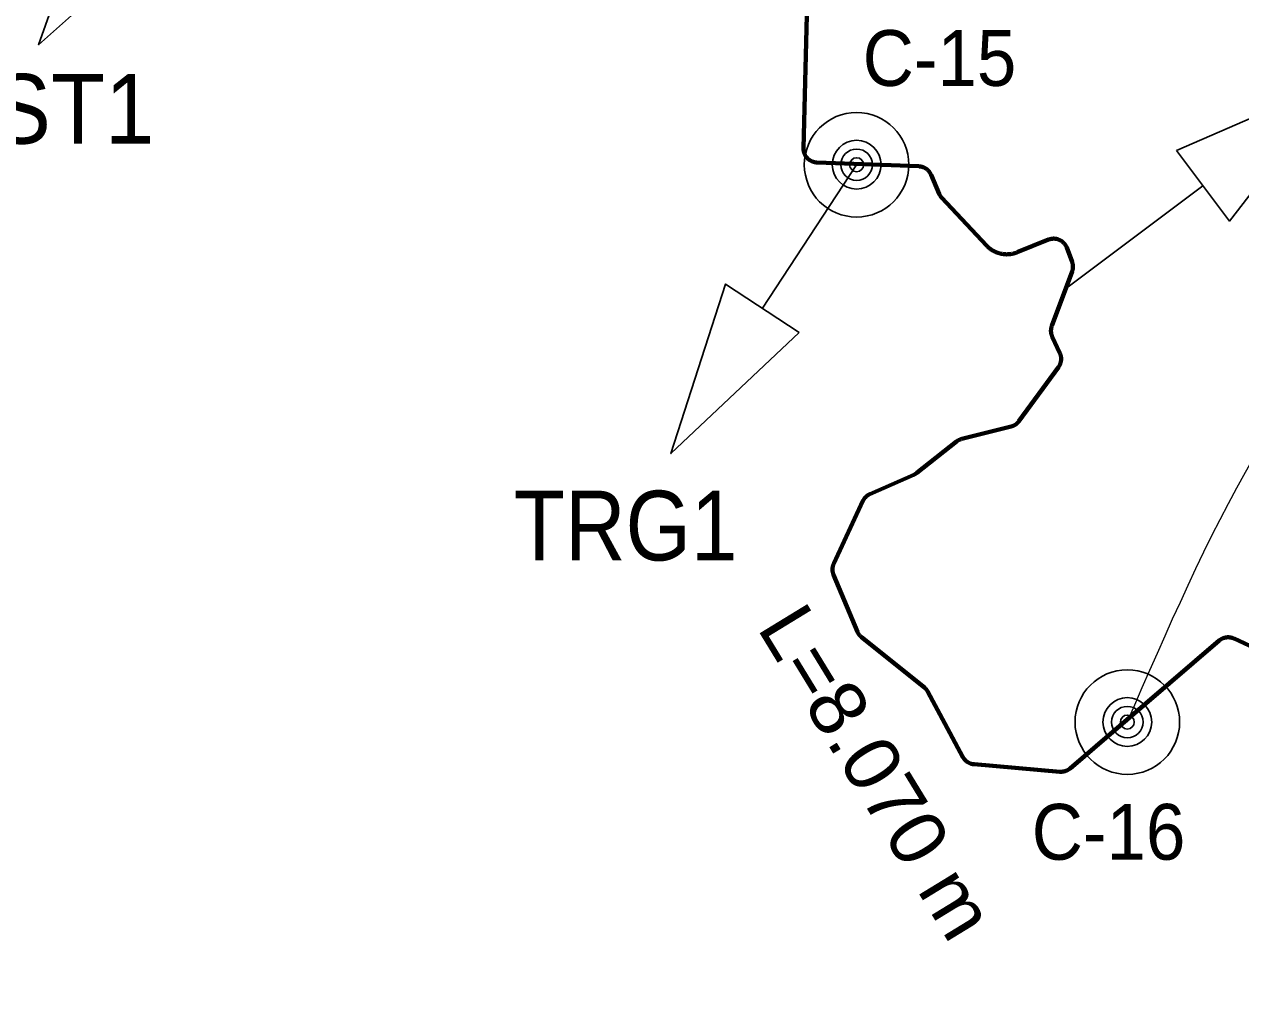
# Model space of a CAD drawing. Extents: x -1643653 to 4543381, y 1624270 to 13878484.
# Drawn here: x 667613 to 676334, y 8942036 to 8948964 of the extents above; entities that cross this region are included whole.
import ezdxf
from ezdxf.enums import TextEntityAlignment as Align

# ---------------------------------------------------------------- set-up
doc = ezdxf.new("R2010")
doc.units = 0
doc.header["$LTSCALE"] = 160
for name, color, linetype, lineweight in [('15', 7, 'Continuous', 25), ('50', 7, 'Continuous', 13), ('54', 7, 'Continuous', 25), ('60', 7, 'Continuous', 13), ('61', 7, 'Continuous', 70)]:
    doc.layers.add(name, color=color, linetype=linetype, lineweight=lineweight)

msp = doc.modelspace()

# ---------------------------------------------------------------- linework, layer by layer
at = {"layer": '15'}
for centre, radius in [((673580.2, 8947957.9), 375), ((673580.2, 8947957.9), 175), ((673580.2, 8947957.9), 112.5), ((673580.2, 8947957.9), 50), ((675521.1, 8943962.2), 375), ((675521.1, 8943962.2), 175), ((675521.1, 8943962.2), 112.5), ((675521.1, 8943962.2), 50)]:
    msp.add_circle(centre, radius, dxfattribs=at)
at = {"layer": '50'}
msp.add_spline([(675521.1, 8943962.2), (677634.3, 8947274.3), (682678.5, 8947685.7)], degree=3, dxfattribs=at)
at = {"layer": '54'}
for p, q in [((673580.2, 8947957.9), (672905.1, 8946928.5)), ((675078.8, 8947067.8), (676063.4, 8947806.8))]:
    msp.add_line(p, q, dxfattribs=at)
for points in [[(668659.7, 8949660.6), (667715.3, 8948818), (668141.5, 8950021.5)], [(675873.8, 8948059.3), (677034.6, 8948563.7), (676252.9, 8947554.3)], [(673169.1, 8946755.3), (672248.5, 8945886.8), (672641, 8947101.7)]]:
    msp.add_lwpolyline(points, close=True, dxfattribs=at)
at = {"layer": '60', "lineweight": 25}
msp.add_spline([(814781, 9009175.5), (814787.2, 9009173.4), (814796.9, 9009173.4), (814799.4, 9009172.4), (814805.1, 9009174.5), (814805.6, 9009176.5), (814811.7, 9009179.5), (814811.7, 9009179.5), (814801.5, 9009181), (814790.7, 9009181.5), (814784.1, 9009183.1), (814777.4, 9009185.1), (814778.4, 9009175.5)], degree=3, dxfattribs=at)
at = {"layer": '61'}
for points in [[(673199.3, 8948065.2), (673199.1, 8948068), (673199, 8948070.8), (673198.9, 8948073.7), (673198.9, 8948076.5), (673199, 8948076.7), (673227.3, 8949221.7)], [(674180.1, 8947733.8), (674178.5, 8947736.2), (674177.1, 8947738.6), (674175.7, 8947741.1), (674174.4, 8947743.6), (674173.1, 8947746.1), (674172, 8947748.7), (674171.5, 8947749.8), (674113.7, 8947885.7), (674112.6, 8947888.3), (674111.4, 8947890.8), (674110.1, 8947893.3), (674108.7, 8947895.8), (674107.3, 8947898.3), (674105.8, 8947900.7), (674104.2, 8947903), (674102.6, 8947905.3), (674100.9, 8947907.6), (674099.2, 8947909.8), (674097.3, 8947912), (674095.5, 8947914.1), (674093.5, 8947916.2), (674091.5, 8947918.2), (674089.5, 8947920.1), (674087.4, 8947922), (674085.2, 8947923.8), (674083, 8947925.6), (674080.7, 8947927.3), (674078.4, 8947928.9), (674076.1, 8947930.5), (674073.7, 8947932), (674071.2, 8947933.4), (674068.8, 8947934.8), (674066.2, 8947936.1), (674063.7, 8947937.3), (674061.1, 8947938.5), (674058.5, 8947939.5), (674055.9, 8947940.6), (674053.2, 8947941.5), (674050.5, 8947942.3), (674047.8, 8947943.1), (674045, 8947943.8), (674042.3, 8947944.4), (674039.5, 8947945), (674036.7, 8947945.4), (674033.9, 8947945.8), (674031.1, 8947946.1), (674028.3, 8947946.3), (674025.5, 8947946.5), (673295.1, 8947974.3), (673292.3, 8947974.4), (673289.5, 8947974.6), (673286.7, 8947975), (673283.9, 8947975.3), (673281.1, 8947975.8), (673278.3, 8947976.3), (673275.5, 8947977), (673272.8, 8947977.7), (673270.1, 8947978.5), (673267.4, 8947979.3), (673264.7, 8947980.2), (673262.1, 8947981.2), (673259.5, 8947982.3), (673256.9, 8947983.5), (673254.3, 8947984.7), (673251.8, 8947986), (673249.3, 8947987.4), (673246.9, 8947988.8), (673244.5, 8947990.3), (673242.2, 8947991.9), (673239.8, 8947993.5), (673237.6, 8947995.2), (673235.4, 8947997), (673233.2, 8947998.8), (673231.1, 8948000.7), (673229.1, 8948002.6), (673227.1, 8948004.7), (673225.1, 8948006.7), (673223.2, 8948008.8), (673221.4, 8948011), (673219.7, 8948013.2), (673218, 8948015.5), (673216.3, 8948017.8), (673214.8, 8948020.1), (673213.3, 8948022.5), (673211.9, 8948025), (673210.5, 8948027.5), (673209.2, 8948030), (673208, 8948032.5), (673206.9, 8948035.1), (673205.8, 8948037.7), (673204.8, 8948040.4), (673203.9, 8948043.1), (673203, 8948045.8), (673202.3, 8948048.5), (673201.6, 8948051.2), (673201, 8948054), (673200.5, 8948056.8), (673200, 8948059.6), (673199.6, 8948062.4), (673199.3, 8948065.2)], [(675038.4, 8947417), (675035.8, 8947418.2), (675033.3, 8947419.4), (675030.7, 8947420.6), (675028.1, 8947421.6), (675025.4, 8947422.6), (675022.7, 8947423.4), (675020, 8947424.2), (675017.3, 8947425), (675014.5, 8947425.6), (675011.7, 8947426.2), (675009, 8947426.7), (675006.2, 8947427.1), (675003.3, 8947427.5), (675000.5, 8947427.7), (674997.7, 8947427.9), (674994.9, 8947428), (674992.1, 8947428), (674989.2, 8947428), (674986.4, 8947427.8), (674983.6, 8947427.6), (674980.8, 8947427.3), (674978, 8947426.9), (674975.2, 8947426.5), (674972.4, 8947426), (674969.6, 8947425.3), (674966.9, 8947424.7), (674964.2, 8947423.9), (674961.5, 8947423), (674958.8, 8947422.1), (674956.2, 8947421.1), (674955.1, 8947420.7), (674732.1, 8947330.2), (674728.3, 8947328.7), (674724.6, 8947327.3), (674720.8, 8947326), (674717, 8947324.8), (674713.2, 8947323.6), (674709.3, 8947322.5), (674705.5, 8947321.5), (674701.6, 8947320.6), (674697.7, 8947319.7), (674693.8, 8947318.9), (674689.8, 8947318.2), (674685.9, 8947317.6), (674681.9, 8947317.1), (674677.9, 8947316.6), (674673.9, 8947316.2), (674670, 8947315.9), (674666, 8947315.7), (674662, 8947315.6), (674658, 8947315.5), (674654, 8947315.5), (674650, 8947315.6), (674646, 8947315.8), (674642, 8947316.1), (674638, 8947316.4), (674634, 8947316.8), (674630.1, 8947317.3), (674626.1, 8947317.9), (674622.1, 8947318.5), (674618.2, 8947319.3), (674614.3, 8947320.1), (674610.4, 8947321), (674606.5, 8947321.9), (674602.7, 8947323), (674598.8, 8947324.1), (674595, 8947325.3), (674591.2, 8947326.6), (674587.4, 8947327.9), (674583.7, 8947329.4), (674580, 8947330.9), (674576.3, 8947332.4), (674572.7, 8947334.1), (674569.1, 8947335.8), (674565.5, 8947337.6), (674562, 8947339.5), (674558.4, 8947341.4), (674555, 8947343.4), (674551.6, 8947345.5), (674548.2, 8947347.6), (674544.8, 8947349.8), (674541.6, 8947352.1), (674538.3, 8947354.4), (674535.1, 8947356.8), (674532, 8947359.3), (674528.9, 8947361.8), (674525.8, 8947364.4), (674522.8, 8947367.1), (674519.9, 8947369.8), (674517, 8947372.6), (674514.2, 8947375.4), (674511.4, 8947378.3), (674511, 8947378.7), (674190.6, 8947720.5), (674188.7, 8947722.6), (674186.8, 8947724.7), (674185, 8947726.9), (674183.3, 8947729.2), (674181.7, 8947731.5), (674180.1, 8947733.8)], [(675046.5, 8946562.1), (675046.5, 8946565), (675046.5, 8946567.8), (675046.4, 8946570.6), (675046.2, 8946573.4), (675046, 8946576.3), (675045.7, 8946579.1), (675045.2, 8946581.9), (675044.8, 8946584.7), (675044.2, 8946587.4), (675043.5, 8946590.2), (675042.8, 8946592.9), (675042, 8946595.6), (675041.1, 8946598.3), (675040.2, 8946601), (675039.1, 8946603.6), (675038, 8946606.2), (675037.2, 8946607.9), (674982.9, 8946725.1), (674981.8, 8946727.7), (674980.7, 8946730.3), (674979.7, 8946732.9), (674978.8, 8946735.6), (674977.9, 8946738.3), (674977.1, 8946741), (674976.4, 8946743.8), (674975.8, 8946746.5), (674975.3, 8946749.3), (674974.8, 8946752.1), (674974.4, 8946754.9), (674974.1, 8946757.7), (674973.9, 8946760.5), (674973.7, 8946763.3), (674973.7, 8946766.2), (674973.7, 8946769), (674973.8, 8946771.8), (674973.9, 8946774.7), (674974.2, 8946777.5), (674974.5, 8946780.3), (674974.9, 8946783.1), (674975.4, 8946785.9), (674976, 8946788.6), (674976.6, 8946791.4), (674977.3, 8946794.1), (674978.2, 8946796.8), (674979, 8946799.5), (674979.9, 8946802), (675124.8, 8947191.4), (675125.8, 8947194.1), (675126.7, 8947196.8), (675127.5, 8947199.5), (675128.2, 8947202.2), (675128.8, 8947205), (675129.4, 8947207.8), (675129.9, 8947210.6), (675130.3, 8947213.4), (675130.6, 8947216.2), (675130.8, 8947219), (675131, 8947221.8), (675131.1, 8947224.6), (675131.1, 8947227.5), (675131, 8947230.3), (675130.9, 8947233.1), (675130.6, 8947235.9), (675130.3, 8947238.8), (675129.9, 8947241.6), (675129.5, 8947244.3), (675128.9, 8947247.1), (675128.3, 8947249.9), (675127.6, 8947252.6), (675126.8, 8947255.3), (675126, 8947258), (675125, 8947260.7), (675124.7, 8947261.6), (675086.3, 8947363.4), (675085.2, 8947366), (675084.1, 8947368.6), (675082.9, 8947371.2), (675081.7, 8947373.7), (675080.3, 8947376.2), (675079, 8947378.7), (675077.5, 8947381.1), (675076, 8947383.4), (675074.3, 8947385.8), (675072.7, 8947388.1), (675071, 8947390.3), (675069.2, 8947392.5), (675067.3, 8947394.6), (675065.4, 8947396.7), (675063.4, 8947398.7), (675061.4, 8947400.7), (675059.3, 8947402.6), (675057.2, 8947404.5), (675055, 8947406.3), (675052.8, 8947408), (675050.5, 8947409.7), (675048.1, 8947411.3), (675045.8, 8947412.8), (675043.3, 8947414.3), (675040.9, 8947415.7), (675038.4, 8947417)], [(673625.7, 8945547.6), (673627, 8945550.2), (673628.3, 8945552.7), (673629.7, 8945555.1), (673631.1, 8945557.6), (673632.6, 8945559.9), (673634.2, 8945562.3), (673635.8, 8945564.6), (673637.5, 8945566.9), (673639.3, 8945569.1), (673641.1, 8945571.2), (673643, 8945573.3), (673645, 8945575.4), (673647, 8945577.3), (673649.1, 8945579.3), (673651.2, 8945581.2), (673653.3, 8945583), (673655.6, 8945584.7), (673657.8, 8945586.4), (673660.2, 8945588), (673662.5, 8945589.6), (673664.9, 8945591.1), (673667.4, 8945592.5), (673669.9, 8945593.8), (673672.4, 8945595.1), (673674.9, 8945596.3), (673676, 8945596.8), (673990.2, 8945735.3), (673992.8, 8945736.5), (673995.3, 8945737.7), (673997.8, 8945739.1), (674000.3, 8945740.4), (674002.7, 8945741.9), (674005.1, 8945743.4), (674007.4, 8945745), (674009.7, 8945746.7), (674011.9, 8945748.4), (674296, 8945973.3), (674298.3, 8945975.1), (674300.6, 8945976.7), (674302.9, 8945978.3), (674305.3, 8945979.8), (674307.7, 8945981.3), (674310.2, 8945982.7), (674312.7, 8945984), (674315.2, 8945985.3), (674317.8, 8945986.4), (674320.4, 8945987.6), (674323, 8945988.6), (674325.7, 8945989.5), (674328.4, 8945990.4), (674331.1, 8945991.2), (674333.7, 8945991.9), (674687.5, 8946080.9), (674690.2, 8946081.7), (674692.9, 8946082.5), (674695.6, 8946083.4), (674698.3, 8946084.3), (674700.9, 8946085.4), (674703.5, 8946086.5), (674706.1, 8946087.6), (674708.6, 8946088.9), (674711.1, 8946090.2), (674713.6, 8946091.6), (674716, 8946093.1), (674718.4, 8946094.6), (674720.7, 8946096.2), (674723, 8946097.9), (674725.2, 8946099.6), (674727.4, 8946101.4), (674729.6, 8946103.2), (674731.7, 8946105.1), (674733.7, 8946107.1), (674735.7, 8946109.1), (674737.6, 8946111.2), (674739.4, 8946113.3), (674741.2, 8946115.5), (674743, 8946117.8), (674743.8, 8946118.9), (675027.3, 8946506.8), (675028.9, 8946509.2), (675030.5, 8946511.5), (675032, 8946513.9), (675033.4, 8946516.3), (675034.8, 8946518.8), (675036.1, 8946521.3), (675037.3, 8946523.9), (675038.5, 8946526.5), (675039.5, 8946529.1), (675040.5, 8946531.7), (675041.5, 8946534.4), (675042.3, 8946537.1), (675043.1, 8946539.8), (675043.8, 8946542.6), (675044.4, 8946545.3), (675044.9, 8946548.1), (675045.4, 8946550.9), (675045.8, 8946553.7), (675046.1, 8946556.5), (675046.3, 8946559.3), (675046.5, 8946562.1)], [(674410.7, 8943660.9), (674407.9, 8943661.5), (674405.2, 8943662.2), (674402.5, 8943663), (674399.8, 8943663.8), (674397.1, 8943664.7), (674394.4, 8943665.7), (674391.8, 8943666.7), (674389.2, 8943667.9), (674386.7, 8943669.1), (674384.1, 8943670.3), (674381.7, 8943671.7), (674379.2, 8943673.1), (674376.8, 8943674.6), (674374.4, 8943676.1), (674372.1, 8943677.8), (674369.8, 8943679.4), (674367.6, 8943681.2), (674365.4, 8943683), (674363.3, 8943684.9), (674361.2, 8943686.8), (674359.2, 8943688.8), (674357.3, 8943690.8), (674355.4, 8943692.9), (674353.5, 8943695.1), (674351.8, 8943697.3), (674350.1, 8943699.5), (674348.4, 8943701.8), (674346.8, 8943704.2), (674345.3, 8943706.6), (674343.9, 8943709), (674342.5, 8943711.5), (674342.4, 8943711.6), (674212.8, 8943952.7), (674091.4, 8944178.8), (674090, 8944181.3), (674088.6, 8944183.7), (674087, 8944186.1), (674085.5, 8944188.5), (674083.8, 8944190.8), (674082.1, 8944193), (674080.3, 8944195.2), (674078.5, 8944197.4), (674076.6, 8944199.5), (674074.7, 8944201.5), (674072.7, 8944203.5), (674070.6, 8944205.5), (674068.5, 8944207.3), (674066.3, 8944209.2), (674065.8, 8944209.5), (673616.3, 8944569.9), (673614.1, 8944571.7), (673612, 8944573.6), (673609.9, 8944575.5), (673607.9, 8944577.5), (673605.9, 8944579.5), (673604, 8944581.6), (673602.2, 8944583.7), (673600.4, 8944585.9), (673598.7, 8944588.2), (673597, 8944590.5), (673595.4, 8944592.8), (673593.9, 8944595.2), (673592.4, 8944597.6), (673591, 8944600.1), (673589.7, 8944602.6), (673588.5, 8944605.1), (673587.3, 8944607.7), (673586.7, 8944609.2), (673414.8, 8945017.8), (673413.8, 8945020.5), (673412.8, 8945023.1), (673411.9, 8945025.8), (673411, 8945028.5), (673410.3, 8945031.2), (673409.6, 8945034), (673409, 8945036.7), (673408.5, 8945039.5), (673408, 8945042.3), (673407.7, 8945045.1), (673407.4, 8945047.9), (673407.2, 8945050.8), (673407.1, 8945053.6), (673407, 8945056.4), (673407, 8945059.2), (673407.2, 8945062.1), (673407.3, 8945064.9), (673407.6, 8945067.7), (673408, 8945070.5), (673408.4, 8945073.3), (673408.9, 8945076.1), (673409.5, 8945078.8), (673410.2, 8945081.6), (673410.9, 8945084.3), (673411.7, 8945087), (673412.6, 8945089.7), (673413.6, 8945092.4), (673414.7, 8945095), (673415.8, 8945097.6), (673416.4, 8945098.9), (673625.7, 8945547.6)], [(676472.3, 8944474.4), (676286, 8944560.7), (676283.4, 8944561.9), (676280.8, 8944563), (676278.2, 8944564), (676275.5, 8944564.9), (676272.8, 8944565.8), (676270.1, 8944566.5), (676267.3, 8944567.2), (676264.6, 8944567.8), (676261.8, 8944568.4), (676259, 8944568.9), (676256.2, 8944569.2), (676253.4, 8944569.6), (676250.6, 8944569.8), (676247.8, 8944569.9), (676244.9, 8944570), (676242.1, 8944570), (676239.3, 8944569.9), (676236.4, 8944569.7), (676233.6, 8944569.5), (676230.8, 8944569.1), (676228, 8944568.7), (676225.2, 8944568.2), (676222.5, 8944567.7), (676219.7, 8944567), (676217, 8944566.3), (676214.3, 8944565.5), (676211.6, 8944564.6), (676208.9, 8944563.7), (676206.3, 8944562.6), (676203.7, 8944561.5), (676201.1, 8944560.3), (676198.6, 8944559.1), (676196.1, 8944557.8), (676193.6, 8944556.4), (676191.2, 8944554.9), (676188.8, 8944553.4), (676186.5, 8944551.8), (676184.2, 8944550.2), (676181.9, 8944548.4), (676179.7, 8944546.6), (676178.9, 8944545.9), (675110.8, 8943630.1), (675108.6, 8943628.3), (675106.4, 8943626.5), (675104.1, 8943624.8), (675101.8, 8943623.2), (675099.5, 8943621.7), (675097.1, 8943620.2), (675094.6, 8943618.8), (675092.1, 8943617.4), (675089.6, 8943616.1), (675087, 8943614.9), (675084.4, 8943613.8), (675081.8, 8943612.7), (675079.2, 8943611.8), (675076.5, 8943610.8), (675073.8, 8943610), (675071.1, 8943609.3), (675068.3, 8943608.6), (675065.6, 8943608), (675062.8, 8943607.5), (675060, 8943607), (675057.2, 8943606.7), (675054.4, 8943606.4), (675051.5, 8943606.2), (675048.7, 8943606), (675045.9, 8943606), (675043.1, 8943606), (675040.2, 8943606.2), (675037.4, 8943606.3), (675037.1, 8943606.4), (674421.9, 8943659.3), (674419.1, 8943659.6), (674416.3, 8943660), (674413.5, 8943660.4), (674410.7, 8943660.9)]]:
    msp.add_lwpolyline(points, dxfattribs=at)

# ---------------------------------------------------------------- texts
at = {"layer": '15', "width": 0.95}
for s, p in [('C-15', (673623.7, 8948523)), ('C-16', (674835.8, 8942975.3))]:
    msp.add_text(s, height=400, dxfattribs=at).set_placement(p)
at = {"layer": '50', "width": 1.05}
msp.add_text('L=8.070 m', height=400, rotation=301.428, dxfattribs=at).set_placement((672861.1, 8944638.4))
at = {"layer": '54'}
for s, width, p in [('TAST1', 0.95, (667556.3, 8948108.8)), ('TRG1', 0.9, (671924, 8945120.7))]:
    msp.add_text(s, height=500, dxfattribs=dict(at, width=width)).set_placement(p, align=Align.CENTER)

doc.saveas('drawing.dxf')
